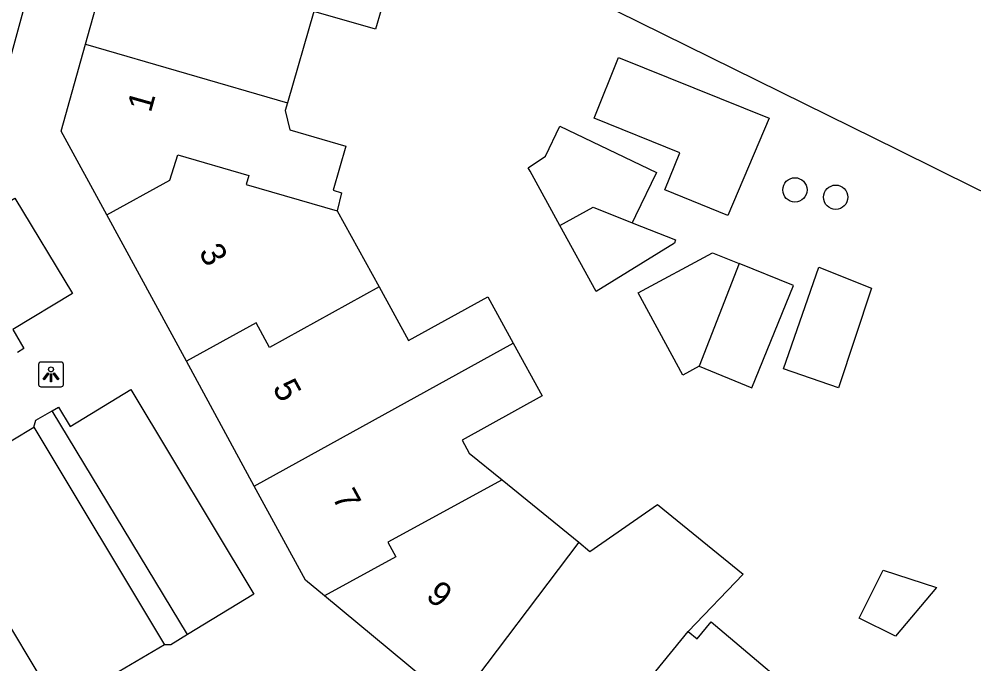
# Model space of a CAD drawing. Extents: x 159222 to 160346, y 381249 to 382166.
# Drawn here: x 160240.6 to 160279.06, y 382021.73 to 382047.7 of the extents above; entities that cross this region are included whole.
import ezdxf

# ---------------------------------------------------------------- set-up
doc = ezdxf.new("R2010")
doc.units = 0
for name, color, linetype in [('IMGEO_Boom', 7, 'Continuous'), ('IMGEO_Haag', 7, 'Continuous'), ('IMGEO_Lichtpunt', 7, 'Continuous'), ('IMGEO_Pand', 7, 'Continuous'), ('IMGEO_Pand_nummerreeks', 7, 'Continuous'), ('IMGEO_Parkeervlak_open', 7, 'Continuous'), ('IMGEO_Rijbaan_lokaal_open', 7, 'Continuous'), ('IMGEO_Voetpad_open', 7, 'Continuous')]:
    doc.layers.add(name, color=color, linetype=linetype)

msp = doc.modelspace()

# ---------------------------------------------------------------- linework, layer by layer
at = {"layer": 'IMGEO_Boom'}
for centre in [(160271.846, 382040.819), (160273.49, 382040.524)]:
    msp.add_circle(centre, 0.489, dxfattribs=at)
at = {"layer": 'IMGEO_Haag'}
msp.add_lwpolyline([(160247.385, 382022.919), (160241.932, 382031.925)], dxfattribs=at)
at = {"layer": 'IMGEO_Lichtpunt'}
for p, q in [((160241.385, 382033.793), (160241.385, 382032.986)), ((160241.385, 382033.793), (160241.385, 382032.986)), ((160242.287, 382033.888), (160241.479, 382033.888)), ((160242.287, 382033.888), (160241.479, 382033.888)), ((160242.381, 382032.986), (160242.381, 382033.793)), ((160242.381, 382032.986), (160242.381, 382033.793)), ((160241.479, 382032.892), (160242.287, 382032.892)), ((160241.479, 382032.892), (160242.287, 382032.892))]:
    msp.add_line(p, q, dxfattribs=at)
for points in [[(160241.759, 382033.457), (160241.798, 382033.429), (160241.61, 382033.167), (160241.572, 382033.194), (160241.759, 382033.457)], [(160241.861, 382033.409), (160241.908, 382033.409), (160241.908, 382033.087), (160241.861, 382033.087), (160241.861, 382033.409)], [(160241.971, 382033.429), (160242.009, 382033.456), (160242.196, 382033.194), (160242.157, 382033.166), (160241.971, 382033.429)]]:
    msp.add_lwpolyline(points, dxfattribs=at)
msp.add_circle((160241.884, 382033.591), 0.0994, dxfattribs=at)
for centre, start, end in [((160241.479, 382033.793), 90, 180), ((160241.479, 382033.793), 90, 180), ((160242.287, 382033.793), 0, 90), ((160242.287, 382033.793), 0, 90), ((160241.479, 382032.986), 180, 270), ((160241.479, 382032.986), 180, 270), ((160242.287, 382032.986), 270, 0), ((160242.287, 382032.986), 270, 360)]:
    msp.add_arc(centre, 0.0946, start, end, dxfattribs=at)
at = {"layer": 'IMGEO_Pand'}
for points in [[(160317.304, 382036.313), (160317.288, 382036.188), (160314.558, 382030.651), (160311.74, 382024.945), (160305.022, 382028.184), (160305.63, 382029.445), (160280.178, 382042.019), (160279.523, 382040.691), (160279.111, 382040.894), (160276.024, 382042.417), (160246.663, 382056.903)], [(160243.274, 382046.684), (160245.168, 382053.456), (160245.377, 382053.38)], [(160245.377, 382053.38), (160255.639, 382049.633), (160254.96, 382047.285), (160252.469, 382048.006), (160251.405, 382044.329)], [(160244.131, 382039.815), (160242.296, 382043.188), (160243.274, 382046.684)], [(160243.274, 382046.684), (160251.405, 382044.329)], [(160269.138, 382039.793), (160266.602, 382040.819), (160267.208, 382042.316), (160263.755, 382043.713), (160264.736, 382046.155), (160270.808, 382043.705), (160269.138, 382039.793)], [(160251.405, 382044.329), (160251.313, 382044.01), (160251.504, 382043.238), (160253.765, 382042.583), (160253.25, 382040.803), (160253.583, 382040.706), (160253.411, 382039.97)], [(160262.38, 382039.388), (160261.186, 382041.566), (160261.106, 382041.712), (160261.803, 382042.17), (160262.383, 382043.382), (160266.266, 382041.523), (160265.43, 382039.776), (160265.295, 382039.495)], [(160244.131, 382039.815), (160246.676, 382041.217), (160246.995, 382042.233), (160249.852, 382041.404), (160249.744, 382041.032), (160253.411, 382039.97)], [(160247.337, 382033.924), (160244.131, 382039.815)], [(160253.411, 382039.97), (160255.097, 382036.909)], [(160262.38, 382039.388), (160263.715, 382040.12), (160265.295, 382039.495)], [(160265.295, 382039.495), (160267.041, 382038.804), (160266.997, 382038.672), (160263.837, 382036.732), (160262.38, 382039.388)], [(160267.992, 382033.715), (160267.33, 382033.357), (160265.535, 382036.677), (160268.521, 382038.291), (160269.603, 382037.853)], [(160269.603, 382037.853), (160267.992, 382033.715)], [(160267.992, 382033.715), (160270.117, 382032.855), (160271.783, 382036.971), (160269.603, 382037.853)], [(160271.391, 382033.611), (160272.805, 382037.706), (160274.925, 382036.864), (160273.608, 382032.846), (160271.391, 382033.611)], [(160255.097, 382036.909), (160250.687, 382034.479), (160250.141, 382035.47), (160247.337, 382033.924)], [(160255.097, 382036.909), (160256.283, 382034.756), (160259.472, 382036.512), (160260.503, 382034.642)], [(160250.073, 382028.896), (160260.503, 382034.642)], [(160260.503, 382034.642), (160261.671, 382032.521), (160258.443, 382030.742), (160258.728, 382030.224), (160260.054, 382029.144)], [(160250.073, 382028.896), (160247.337, 382033.924)], [(160260.054, 382029.144), (160255.455, 382026.638), (160255.777, 382026.046), (160252.894, 382024.477)], [(160260.054, 382029.144), (160263.14, 382026.629)], [(160252.894, 382024.477), (160252.135, 382025.106), (160250.073, 382028.896)], [(160263.14, 382026.629), (160263.588, 382026.264), (160266.318, 382028.157), (160269.767, 382025.348), (160267.552, 382023.035)], [(160263.14, 382026.629), (160258.188, 382020.086)], [(160275.396, 382025.507), (160277.553, 382024.808), (160275.891, 382022.852), (160274.436, 382023.575), (160275.396, 382025.507)], [(160258.188, 382020.086), (160252.894, 382024.477)], [(160267.552, 382023.035), (160267.915, 382022.739), (160268.479, 382023.432), (160273.074, 382019.534)], [(160262.34, 382016.643), (160267.552, 382023.035)]]:
    msp.add_lwpolyline(points, dxfattribs=at)
at = {"layer": 'IMGEO_Parkeervlak_open'}
msp.add_lwpolyline([(160241.196, 382031.27), (160246.46, 382022.496)], dxfattribs=at)
at = {"layer": 'IMGEO_Rijbaan_lokaal_open'}
msp.add_lwpolyline([(160242.637, 382019.252), (160241.991, 382020.325), (160236.902, 382028.808)], dxfattribs=at)
at = {"layer": 'IMGEO_Voetpad_open'}
for points in [[(160239.652, 382044.006), (160235.28, 382041.684), (160233.038, 382042.792), (160239.539, 382055.992), (160242.533, 382054.554), (160239.652, 382044.006)], [(160237.755, 382038.878), (160240.423, 382040.483), (160242.753, 382036.645), (160240.345, 382035.196), (160240.789, 382034.429), (160240.533, 382034.275)], [(160241.932, 382031.925), (160242.183, 382032.072), (160242.654, 382031.294), (160245.093, 382032.785), (160250.057, 382024.535), (160247.385, 382022.919)], [(160241.196, 382031.27), (160241.279, 382031.545), (160241.932, 382031.925)], [(160237.799, 382029.222), (160241.196, 382031.27)], [(160247.385, 382022.919), (160246.704, 382022.507), (160246.46, 382022.496)], [(160246.46, 382022.496), (160243.029, 382020.483)]]:
    msp.add_lwpolyline(points, dxfattribs=at)

# ---------------------------------------------------------------- texts
at = {"layer": 'IMGEO_Pand_nummerreeks'}
for s, rotation, p in [('1', 74.3735, (160245.901, 382043.898)), ('3', 298.552, (160247.816, 382038.316)), ('5', 298.552, (160250.787, 382032.856)), ('7', 298.552, (160253.186, 382028.447)), ('9', 320.3311, (160256.937, 382024.397))]:
    msp.add_text(s, height=1, rotation=rotation, dxfattribs=at).set_placement(p)

doc.saveas('drawing.dxf')
